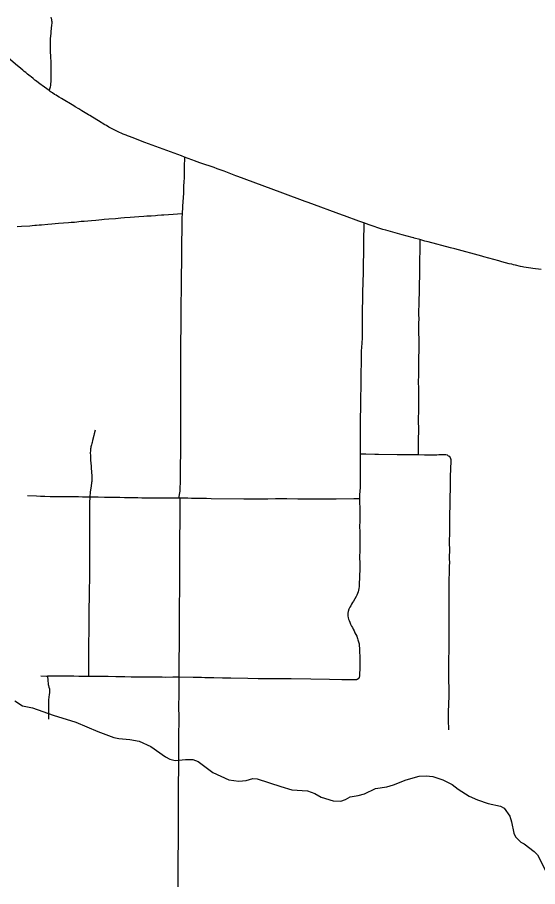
# Model space of a CAD drawing. Extents: x -19 to 366, y -4 to 359.
# Drawn here: x 144.057 to 144.78, y 187.329 to 188.535 of the extents above; entities that cross this region are included whole.
import ezdxf

# ---------------------------------------------------------------- set-up
doc = ezdxf.new("R2010")
doc.units = 0
for name, color, linetype in [('Level 31', 7, 'Continuous'), ('Level 32', 7, 'Continuous'), ('Level 35', 7, 'Continuous'), ('Level 60', 7, 'Continuous')]:
    doc.layers.add(name, color=color, linetype=linetype)

msp = doc.modelspace()

# ---------------------------------------------------------------- linework, layer by layer
at = {"layer": 'Level 31'}
for points in [[(144.1015, 188.4335), (144.0919, 188.4405), (144.0905, 188.4415), (144.0827, 188.4475), (144.0819, 188.4481), (144.0795, 188.45), (144.0765, 188.4524), (144.0753, 188.4535), (144.0715, 188.4564), (144.0691, 188.4584), (144.067, 188.4601), (144.0649, 188.4618), (144.0596, 188.4662), (144.0575, 188.4679), (144.045, 188.4785)], [(144.2895, 188.3412), (144.2855, 188.3428), (144.2803, 188.3448), (144.2649, 188.3504), (144.26, 188.3521), (144.2396, 188.3596), (144.2342, 188.3616), (144.2259, 188.3647), (144.2204, 188.3668), (144.2133, 188.3695), (144.2103, 188.3706), (144.2084, 188.3714), (144.2044, 188.3731), (144.1967, 188.3765), (144.1946, 188.3775), (144.1917, 188.3789), (144.1891, 188.3803), (144.1871, 188.3814), (144.1846, 188.3827), (144.181, 188.3849), (144.1789, 188.3861), (144.17, 188.3916), (144.1676, 188.393), (144.1579, 188.3989), (144.1564, 188.3998), (144.147, 188.4055), (144.1443, 188.4071), (144.1428, 188.408), (144.1377, 188.411), (144.1359, 188.4121), (144.1186, 188.4224), (144.1153, 188.4244), (144.1133, 188.4257), (144.1112, 188.427), (144.1092, 188.4282), (144.1062, 188.4303), (144.1046, 188.4313), (144.103, 188.4324), (144.1015, 188.4335)], [(144.2895, 188.3412), (144.2892, 188.3274), (144.2891, 188.3235), (144.289, 188.3183), (144.2888, 188.312), (144.2886, 188.3072), (144.2883, 188.3004), (144.2881, 188.2965), (144.2879, 188.2922), (144.2874, 188.2841), (144.2872, 188.2798), (144.2868, 188.272), (144.2863, 188.2625)], [(144.5384, 188.2498), (144.5329, 188.2518), (144.5315, 188.2523), (144.5116, 188.2597), (144.5088, 188.2607), (144.461, 188.2781), (144.4571, 188.2796), (144.4258, 188.2912), (144.4222, 188.2925), (144.4011, 188.3003), (144.3974, 188.3017), (144.3634, 188.3144), (144.3608, 188.3153), (144.3493, 188.3197), (144.3446, 188.3214), (144.3347, 188.325), (144.3305, 188.3265), (144.3122, 188.3327), (144.3056, 188.335), (144.3048, 188.3353), (144.2895, 188.3412)], [(144.2863, 188.2625), (144.2672, 188.2611), (144.261, 188.2607), (144.2576, 188.2604), (144.2519, 188.2599), (144.249, 188.2597), (144.2432, 188.2594), (144.237, 188.259), (144.2331, 188.2587), (144.2259, 188.2583), (144.2202, 188.2579), (144.214, 188.2574), (144.2063, 188.2568), (144.201, 188.2563), (144.1938, 188.2557), (144.1843, 188.2549), (144.1781, 188.2544), (144.1747, 188.2541), (144.1663, 188.2533), (144.1605, 188.2528), (144.15, 188.2519), (144.1462, 188.2516), (144.1366, 188.2506), (144.1323, 188.2502), (144.1285, 188.2499), (144.1217, 188.2494), (144.1145, 188.2489), (144.1054, 188.2482), (144.0997, 188.2477), (144.0911, 188.2469), (144.0877, 188.2466), (144.0839, 188.2462), (144.0815, 188.246), (144.0781, 188.2456), (144.0748, 188.2454), (144.0632, 188.2447), (144.057, 188.2443)], [(144.2863, 188.2625), (144.286, 188.2568), (144.2859, 188.2496), (144.2858, 188.2443), (144.2857, 188.2375), (144.2855, 188.226), (144.2854, 188.2231), (144.2852, 188.2134), (144.2853, 188.2071), (144.2853, 188.2023), (144.2852, 188.1961), (144.2851, 188.1885), (144.285, 188.1841), (144.2849, 188.1787), (144.2848, 188.1706), (144.2847, 188.1648), (144.2847, 188.1561), (144.2846, 188.1383), (144.2845, 188.132), (144.2844, 188.1253), (144.2843, 188.1205), (144.2842, 188.1031), (144.2842, 188.099), (144.2841, 188.0905), (144.2841, 188.0869), (144.284, 188.0793), (144.284, 188.0767), (144.2839, 188.067), (144.2839, 188.0625), (144.2839, 188.0569), (144.2839, 188.0477), (144.2839, 188.0421), (144.2838, 188.0366), (144.2837, 188.0275), (144.2838, 188.0153), (144.2839, 188.009), (144.2839, 188.0034), (144.284, 187.9948), (144.2839, 187.9886), (144.2841, 187.9781), (144.2841, 187.972), (144.284, 187.9623), (144.284, 187.9557), (144.2839, 187.9496), (144.2839, 187.9415), (144.2837, 187.9314), (144.2837, 187.9238), (144.2836, 187.9197), (144.2836, 187.9065), (144.2836, 187.904), (144.2834, 187.8974), (144.2834, 187.8943), (144.2833, 187.8877), (144.2832, 187.8842), (144.2831, 187.8806), (144.2829, 187.8777), (144.2812, 187.8678)], [(144.5384, 188.2498), (144.5382, 188.2405), (144.5381, 188.2318), (144.538, 188.2289), (144.5378, 188.22), (144.5378, 188.218), (144.5379, 188.2096), (144.5379, 188.2066), (144.5377, 188.195), (144.5377, 188.193), (144.5375, 188.1868), (144.5373, 188.1816), (144.5367, 188.1533), (144.5366, 188.1495), (144.5366, 188.1458), (144.5363, 188.127), (144.5362, 188.1212)], [(144.6162, 188.2266), (144.6083, 188.2287), (144.6076, 188.2289), (144.6053, 188.2296), (144.5914, 188.2334), (144.5886, 188.2341), (144.5689, 188.2396), (144.565, 188.2409), (144.5457, 188.2472), (144.5384, 188.2498)], [(144.6162, 188.2266), (144.6161, 188.2212), (144.6159, 188.2125), (144.6159, 188.2096), (144.6157, 188.2006), (144.6157, 188.1986), (144.6158, 188.1902), (144.6158, 188.1872), (144.6156, 188.1756), (144.6156, 188.1736), (144.6153, 188.1675), (144.6152, 188.1622), (144.6146, 188.1339), (144.6145, 188.1302), (144.6144, 188.1265), (144.6143, 188.1208), (144.6146, 188.1188), (144.6145, 188.1087), (144.6145, 188.1035), (144.6145, 188.0988), (144.6146, 188.0869), (144.6146, 188.0823), (144.6147, 188.0789), (144.6147, 188.0749), (144.6146, 188.0695), (144.6145, 188.0661), (144.6144, 188.0617), (144.6144, 188.0577), (144.6143, 188.0439), (144.6143, 188.0403), (144.6142, 188.0361), (144.614, 188.0316), (144.614, 188.027), (144.6142, 188.0225), (144.6143, 188.0102), (144.6143, 188.0058), (144.6142, 187.9948), (144.6141, 187.9885), (144.6139, 187.9784), (144.6138, 187.9737), (144.6141, 187.9648), (144.6141, 187.9577), (144.614, 187.9533), (144.6138, 187.9454), (144.6139, 187.9412), (144.614, 187.9366), (144.6139, 187.9279)], [(144.7847, 188.1851), (144.7732, 188.1864), (144.7703, 188.1868), (144.7606, 188.1885), (144.7585, 188.1889), (144.7557, 188.1895), (144.749, 188.1911), (144.7462, 188.1917), (144.7437, 188.1924), (144.7402, 188.1932), (144.7299, 188.1959), (144.7258, 188.197), (144.7049, 188.2028), (144.7023, 188.2035), (144.6646, 188.2137), (144.6588, 188.2152), (144.6275, 188.2236), (144.6233, 188.2247), (144.6162, 188.2266)], [(144.5362, 188.1212), (144.5362, 188.1165), (144.5362, 188.1144), (144.5361, 188.1102), (144.536, 188.0947), (144.5359, 188.0898), (144.5351, 188.0769), (144.5349, 188.0723), (144.5349, 188.0582), (144.5348, 188.0541), (144.5343, 188.0432), (144.5343, 188.0372), (144.5342, 188.0273), (144.5342, 188.0229), (144.5341, 188.0175), (144.534, 188.0127), (144.5338, 188.0075), (144.5336, 187.9985), (144.5336, 187.9935), (144.5336, 187.9887), (144.5335, 187.9836), (144.5333, 187.9677), (144.5333, 187.9631), (144.5333, 187.9578), (144.5334, 187.9528), (144.5334, 187.9481), (144.5335, 187.9344), (144.5335, 187.9287)], [(144.1656, 187.9623), (144.1643, 187.9573), (144.1637, 187.955), (144.1618, 187.9477), (144.1611, 187.9452), (144.1607, 187.9436), (144.1603, 187.9421), (144.1599, 187.9407), (144.1596, 187.9393), (144.1594, 187.9376), (144.1591, 187.9361), (144.1589, 187.9346), (144.1588, 187.9329), (144.1587, 187.9314), (144.1587, 187.9299), (144.1588, 187.9278), (144.1589, 187.9233), (144.1591, 187.9207), (144.1599, 187.9121), (144.1601, 187.9096), (144.1609, 187.899), (144.161, 187.8969), (144.161, 187.8955), (144.1609, 187.894), (144.1608, 187.8924), (144.1607, 187.8909), (144.1605, 187.8895), (144.1597, 187.8844), (144.1594, 187.882), (144.159, 187.8788), (144.1587, 187.8766), (144.1581, 187.8693)], [(144.5335, 187.9287), (144.5335, 187.9226), (144.5334, 187.9177), (144.5332, 187.9048), (144.5332, 187.9009), (144.5332, 187.8864), (144.5331, 187.8827), (144.5328, 187.8774), (144.5324, 187.8726), (144.5324, 187.8668)], [(144.6139, 187.9279), (144.6048, 187.9281), (144.5997, 187.9281), (144.5888, 187.9282), (144.5845, 187.9282), (144.5588, 187.9285), (144.5535, 187.9285), (144.541, 187.9287), (144.5335, 187.9287)], [(144.6556, 187.9268), (144.6545, 187.9275), (144.6523, 187.928), (144.65, 187.928), (144.6463, 187.928), (144.6425, 187.9278), (144.6398, 187.9277), (144.6355, 187.9276), (144.6228, 187.9276), (144.6139, 187.9279)], [(144.6556, 187.9268), (144.6567, 187.9261), (144.6581, 187.9244), (144.659, 187.9215), (144.6591, 187.9188), (144.6591, 187.9157), (144.6588, 187.9123), (144.6586, 187.9058), (144.6584, 187.9007), (144.6582, 187.8947), (144.6581, 187.8884), (144.6579, 187.8618), (144.6578, 187.8574), (144.6574, 187.8458), (144.6573, 187.8403), (144.6573, 187.8348), (144.6571, 187.8228), (144.6571, 187.8163), (144.657, 187.8108), (144.657, 187.804), (144.6571, 187.798), (144.657, 187.7837), (144.6571, 187.7785), (144.657, 187.7733), (144.6568, 187.7624), (144.6566, 187.757), (144.6564, 187.7518), (144.6564, 187.7464), (144.6564, 187.7401), (144.6564, 187.7346), (144.6564, 187.7181), (144.6564, 187.7113), (144.6565, 187.6866), (144.6565, 187.6813), (144.6564, 187.669), (144.6564, 187.663), (144.6563, 187.6547), (144.6561, 187.6461), (144.656, 187.6389), (144.6557, 187.6281), (144.6558, 187.6201), (144.656, 187.6141)], [(144.1581, 187.8693), (144.1478, 187.8692), (144.1422, 187.8695), (144.1381, 187.8696), (144.1316, 187.8696), (144.1275, 187.8696), (144.1204, 187.8697), (144.1179, 187.8696), (144.1129, 187.8696), (144.1063, 187.8697), (144.1032, 187.8698), (144.0956, 187.8701), (144.0926, 187.8702), (144.0895, 187.8704), (144.0839, 187.8705), (144.0716, 187.8709)], [(144.1581, 187.8693), (144.1575, 187.8614), (144.1575, 187.8578), (144.1576, 187.8537), (144.1576, 187.8477), (144.1576, 187.8431), (144.1576, 187.8375), (144.1577, 187.8304), (144.1578, 187.8244), (144.1578, 187.8183), (144.1577, 187.8112), (144.1577, 187.8047), (144.1577, 187.7996), (144.1577, 187.7905), (144.1575, 187.7717), (144.1575, 187.7605), (144.1575, 187.7524), (144.1573, 187.7447), (144.1572, 187.7366), (144.1571, 187.7291), (144.1567, 187.7159), (144.1567, 187.7103), (144.1568, 187.7022), (144.1567, 187.694), (144.1567, 187.6808), (144.1564, 187.6689), (144.1564, 187.6619), (144.1563, 187.6497), (144.1563, 187.644), (144.1563, 187.6312), (144.1563, 187.6204)], [(144.2812, 187.8678), (144.2678, 187.8679), (144.2633, 187.8679), (144.2557, 187.868), (144.2502, 187.8679), (144.2441, 187.8679), (144.2375, 187.868), (144.2303, 187.8681), (144.2248, 187.8682), (144.2202, 187.8683), (144.2121, 187.8684), (144.2061, 187.8685), (144.1995, 187.8686), (144.1908, 187.8687), (144.1843, 187.8689), (144.1782, 187.869), (144.1696, 187.8693), (144.1656, 187.8693), (144.1581, 187.8693)], [(144.5324, 187.8668), (144.5245, 187.8671), (144.5002, 187.8667), (144.4946, 187.8667), (144.4855, 187.8667), (144.4809, 187.8667), (144.462, 187.8666), (144.4576, 187.8667), (144.4511, 187.8667), (144.4466, 187.8667), (144.4316, 187.867), (144.4275, 187.867), (144.4212, 187.8669), (144.4156, 187.8668), (144.4053, 187.8664), (144.4004, 187.8666), (144.3958, 187.8666), (144.3856, 187.8666), (144.38, 187.8666), (144.3758, 187.8666), (144.3719, 187.8666), (144.3265, 187.8671), (144.3202, 187.8673), (144.3112, 187.8674), (144.3071, 187.8675), (144.3055, 187.8675), (144.2993, 187.8676), (144.2941, 187.8677), (144.2897, 187.8678), (144.2832, 187.8678), (144.2812, 187.8678)], [(144.2832, 187.8678), (144.283, 187.8557), (144.2829, 187.8476), (144.2828, 187.8405), (144.2828, 187.8308), (144.2824, 187.8176), (144.2824, 187.8094), (144.2825, 187.7957), (144.2825, 187.7886), (144.2824, 187.778), (144.2825, 187.765), (144.2825, 187.7569), (144.2824, 187.7403), (144.2825, 187.7367), (144.2822, 187.7235), (144.2819, 187.7112), (144.282, 187.7021), (144.282, 187.689), (144.2819, 187.6797), (144.2819, 187.6594), (144.2818, 187.6488), (144.2818, 187.6422), (144.2818, 187.6349), (144.2817, 187.6297), (144.2817, 187.6193)], [(144.5324, 187.8668), (144.5324, 187.8611), (144.5327, 187.8554), (144.5328, 187.851), (144.5329, 187.8459), (144.5329, 187.8414), (144.5328, 187.8368), (144.5326, 187.8277), (144.5327, 187.8219), (144.5327, 187.8172), (144.5328, 187.8074), (144.5328, 187.8024), (144.5327, 187.7925), (144.5326, 187.7887), (144.5327, 187.7743), (144.5327, 187.7702), (144.5321, 187.7475), (144.5319, 187.7451), (144.5316, 187.7425), (144.5312, 187.7401), (144.5306, 187.7379), (144.5297, 187.7355), (144.5287, 187.7333), (144.5276, 187.7313), (144.524, 187.725), (144.5227, 187.7229), (144.5215, 187.7209), (144.5203, 187.7187), (144.519, 187.7164), (144.5178, 187.7139), (144.5167, 187.7105), (144.5164, 187.7083), (144.5163, 187.7064), (144.5163, 187.7044), (144.5167, 187.702), (144.5173, 187.6999), (144.518, 187.6979), (144.5189, 187.6956), (144.5201, 187.6929), (144.5214, 187.6903), (144.5225, 187.6883), (144.5238, 187.6859), (144.5248, 187.6839), (144.5261, 187.6812), (144.5285, 187.6762), (144.5295, 187.6733), (144.5303, 187.6713), (144.5311, 187.6684), (144.5317, 187.6657), (144.532, 187.663), (144.5323, 187.6596), (144.5325, 187.6563), (144.5326, 187.6529), (144.5327, 187.6499), (144.5327, 187.6477), (144.5328, 187.6424), (144.5328, 187.6377), (144.5327, 187.6333), (144.5327, 187.6307), (144.5326, 187.6248), (144.5325, 187.6227), (144.5324, 187.6216), (144.5323, 187.6204), (144.5321, 187.6193), (144.5319, 187.6189)], [(144.0899, 187.6213), (144.0978, 187.6211), (144.0992, 187.6211)], [(144.1563, 187.6204), (144.1521, 187.6205), (144.1429, 187.6205), (144.1357, 187.6207), (144.1271, 187.6207), (144.1187, 187.6208), (144.1041, 187.621), (144.0992, 187.6211)], [(144.2817, 187.6193), (144.2734, 187.6195), (144.2636, 187.6192), (144.2583, 187.6193), (144.2493, 187.6194), (144.2407, 187.6195), (144.2327, 187.6196), (144.226, 187.6197), (144.2155, 187.6197), (144.2065, 187.6198), (144.194, 187.62), (144.1835, 187.6202), (144.1735, 187.6202), (144.1643, 187.6202), (144.1563, 187.6204)], [(144.2817, 187.6193), (144.2817, 187.6116), (144.2817, 187.6023), (144.2815, 187.5927), (144.2814, 187.5881), (144.2813, 187.5862), (144.2814, 187.5562), (144.2811, 187.5423), (144.2811, 187.5281), (144.2812, 187.5158), (144.2811, 187.4937), (144.2809, 187.4702), (144.2808, 187.4579), (144.2808, 187.4453), (144.2807, 187.434), (144.2807, 187.43), (144.2805, 187.4115), (144.2803, 187.348), (144.2802, 187.3286)], [(144.5319, 187.6189), (144.5306, 187.6171), (144.5293, 187.6163), (144.528, 187.616), (144.5268, 187.6159), (144.5249, 187.6159), (144.5202, 187.6158), (144.508, 187.616), (144.4907, 187.6162), (144.4646, 187.6167), (144.4375, 187.6172), (144.4195, 187.6174), (144.4051, 187.6174), (144.3916, 187.6174), (144.3775, 187.6176), (144.354, 187.6181), (144.3422, 187.6183), (144.3304, 187.6185), (144.3178, 187.6187), (144.313, 187.6188), (144.3113, 187.6188), (144.3017, 187.6189), (144.2817, 187.6193)], [(144.656, 187.6141), (144.6562, 187.605), (144.6564, 187.5938), (144.6559, 187.5818), (144.6556, 187.5713), (144.6553, 187.5604), (144.6558, 187.5462)]]:
    msp.add_lwpolyline(points, dxfattribs=at)
at = {"layer": 'Level 32'}
for points in [[(144.104, 188.5351), (144.1045, 188.5335), (144.1048, 188.5324), (144.105, 188.5308), (144.1051, 188.5293), (144.1051, 188.5281)], [(144.1051, 188.5281), (144.1048, 188.5235), (144.1046, 188.5211), (144.1039, 188.5141), (144.1038, 188.5129), (144.1032, 188.5053), (144.1031, 188.5038), (144.103, 188.5026), (144.103, 188.5018), (144.1029, 188.4993), (144.1029, 188.4969), (144.1029, 188.4939), (144.103, 188.492), (144.103, 188.4899), (144.1031, 188.4877), (144.1034, 188.4808), (144.1035, 188.4778), (144.1037, 188.4751), (144.1038, 188.4717), (144.104, 188.4627), (144.104, 188.4595), (144.1039, 188.4549), (144.1039, 188.4524), (144.1037, 188.4478), (144.1034, 188.4408), (144.1031, 188.4382), (144.1023, 188.4354), (144.1015, 188.4335)], [(144.0992, 187.6211), (144.0996, 187.6149), (144.0997, 187.6133), (144.1, 187.6114), (144.1003, 187.6094), (144.1007, 187.608), (144.1013, 187.6057), (144.1019, 187.6035), (144.1021, 187.6017), (144.102, 187.5982), (144.1018, 187.5952), (144.1013, 187.592), (144.1009, 187.5878), (144.1007, 187.5841), (144.1005, 187.5776), (144.1006, 187.5728), (144.1005, 187.5681), (144.1007, 187.566), (144.1008, 187.561)]]:
    msp.add_lwpolyline(points, dxfattribs=at)
at = {"layer": 'Level 35'}
for points in [[(144.0539, 187.5865), (144.0648, 187.5795), (144.0785, 187.5769), (144.1071, 187.5668), (144.1387, 187.557), (144.1691, 187.5439), (144.1913, 187.536), (144.1984, 187.5343), (144.2137, 187.5332), (144.2266, 187.5306), (144.2426, 187.5233), (144.263, 187.509), (144.2691, 187.5058), (144.2767, 187.5037), (144.2907, 187.5051), (144.3011, 187.5053), (144.3083, 187.5025), (144.3289, 187.4874), (144.3508, 187.4771), (144.365, 187.4752), (144.3749, 187.4762), (144.3843, 187.4789), (144.3904, 187.4784), (144.4233, 187.4679)], [(144.4233, 187.4679), (144.4385, 187.4632), (144.4603, 187.4619), (144.4706, 187.4582), (144.4791, 187.4531), (144.4958, 187.448), (144.5063, 187.4473), (144.5131, 187.4496), (144.5195, 187.4533), (144.5305, 187.4552), (144.5394, 187.4577), (144.5548, 187.465), (144.5701, 187.4673), (144.5794, 187.4699), (144.5972, 187.4768), (144.6152, 187.4823), (144.6247, 187.4828), (144.6342, 187.4817), (144.6481, 187.4772), (144.661, 187.4706), (144.6694, 187.4642), (144.6848, 187.4545), (144.696, 187.4493), (144.7112, 187.4442), (144.7279, 187.4405), (144.7332, 187.4375), (144.7409, 187.4265), (144.7436, 187.4189), (144.7467, 187.4028), (144.749, 187.3979), (144.7564, 187.3905), (144.7611, 187.388), (144.7748, 187.3778), (144.7796, 187.3729), (144.7915, 187.3494)]]:
    msp.add_lwpolyline(points, dxfattribs=at)
at = {"layer": 'Level 60'}
for points in [[(146.7783, 1.697), (146.5788, 10.3131), (146.3785, 18.9294), (146.1776, 27.5458), (145.9759, 36.1624), (145.7736, 44.7791), (145.5705, 53.396), (145.3668, 62.013), (145.1624, 70.6301), (144.9572, 79.2474), (144.7514, 87.8648), (144.5449, 96.4823), (144.3377, 105.1), (144.1299, 113.7179), (143.9213, 122.3359), (143.712, 130.954), (143.5021, 139.5723), (143.2915, 148.1907), (143.0802, 156.8092), (142.8682, 165.4279), (142.6555, 174.0468), (142.4422, 182.6658), (142.2282, 191.2849), (142.0135, 199.9042), (141.7981, 208.5236), (141.582, 217.1432), (141.3653, 225.7629), (141.1479, 234.3828), (140.9298, 243.0028), (140.711, 251.623), (140.4916, 260.2433), (140.2715, 268.8638), (140.0508, 277.4844), (139.8293, 286.1051), (139.6072, 294.726), (139.3845, 303.3471), (139.161, 311.9683), (138.937, 320.5896), (138.7122, 329.2111), (138.4868, 337.8328), (138.2607, 346.4546)], [(0, 180.8999), (7.1228, 180.9044), (14.2457, 180.9176), (21.3685, 180.9397), (28.4912, 180.9706), (35.614, 181.0103), (42.7366, 181.0589), (49.8592, 181.1163), (56.9818, 181.1825), (64.1042, 181.2575), (71.2266, 181.3414), (78.3488, 181.4341), (85.4709, 181.5357), (92.5929, 181.646), (99.7147, 181.7652), (106.8364, 181.8933), (113.9579, 182.0301), (121.0793, 182.1758), (128.2005, 182.3303), (135.3214, 182.4936), (142.4422, 182.6658), (149.5627, 182.8468), (156.683, 183.0366), (163.8031, 183.2352), (170.9229, 183.4427), (178.0425, 183.659), (185.1617, 183.8841), (192.2807, 184.1181), (199.3994, 184.3608), (206.5178, 184.6124), (213.6359, 184.8728), (220.7537, 185.1421), (227.8711, 185.4201), (234.9881, 185.707), (242.1048, 186.0027), (249.2212, 186.3073), (256.3371, 186.6206), (263.4526, 186.9428), (270.5678, 187.2738), (277.6825, 187.6136), (284.7968, 187.9622), (291.9107, 188.3197), (299.0241, 188.6859), (306.1371, 189.061), (313.2495, 189.4449), (320.3615, 189.8377), (327.4731, 190.2392), (334.5841, 190.6495), (341.6946, 191.0687)]]:
    msp.add_spline(points, degree=3, dxfattribs=at)

doc.saveas('drawing.dxf')
